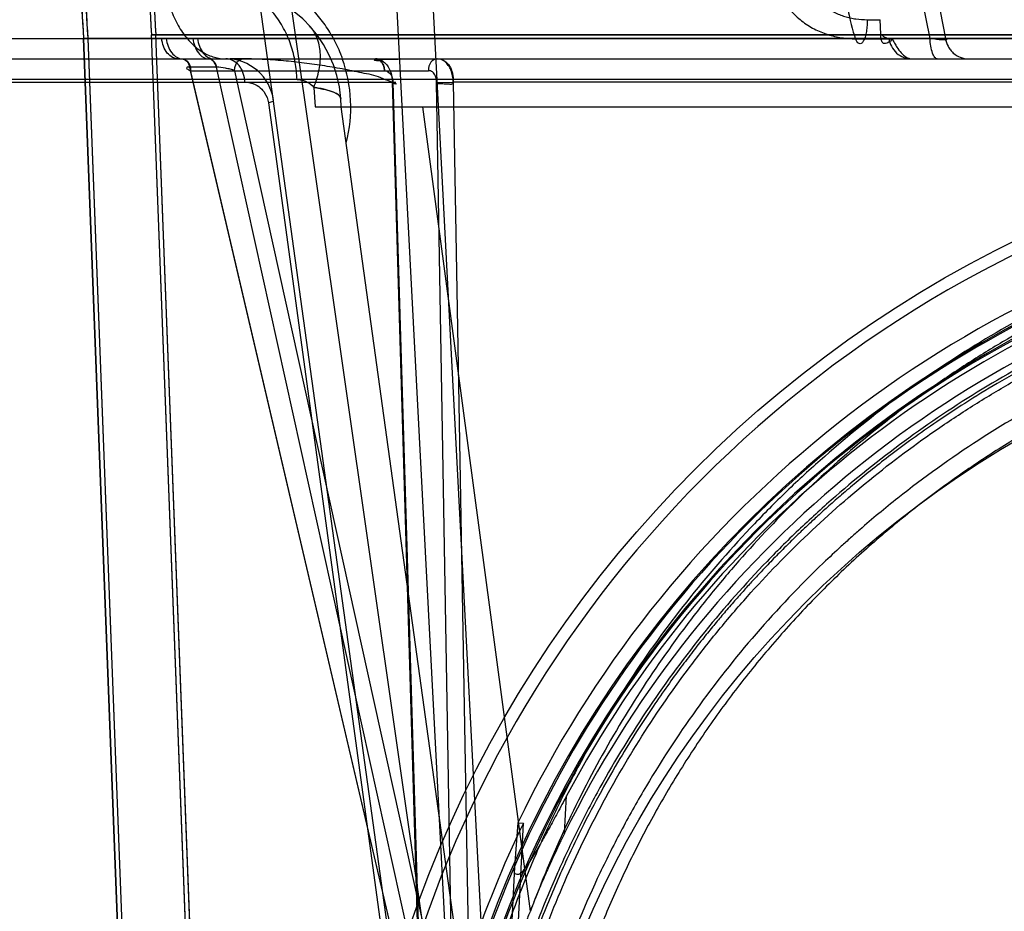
# Model space of a CAD drawing. Header units: millimetres. Extents: x 0 to 297, y 0 to 210.
# Tile 371 of 438: x 240.208 to 240.453, y 159.134 to 159.356. Entities that reach past the tile are written whole.
import ezdxf

# ---------------------------------------------------------------- set-up
doc = ezdxf.new("R2010")
doc.units = ezdxf.units.MM
doc.header["$LTSCALE"] = 16.335
doc.layers.get('0').update_dxf_attribs({"linetype": 'CONTINUOUS'})
for name, color, linetype in [('AXES_REF', 7, 'CONTINUOUS'), ('INTFCLR_1', 7, 'CONTINUOUS'), ('INTFCLR_144815', 7, 'CONTINUOUS'), ('INTFCLR_72935', 7, 'CONTINUOUS')]:
    doc.layers.add(name, color=color, linetype=linetype)

msp = doc.modelspace()

# ---------------------------------------------------------------- linework, layer by layer
at = {"color": 7, "linetype": 'Continuous'}
for radius in [5.8174969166, 5.817, 5.7797484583]:
    msp.add_circle((241.4979109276, 154.8339782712), radius, dxfattribs=at)
msp.add_arc((241.4979109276, 154.8339782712), 5.76, 278.2771290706, 261.7228709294, dxfattribs=at)
at = {"layer": 'AXES_REF', "color": 7, "linetype": 'Continuous'}
msp.add_arc((241.4979109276, 154.8339782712), 5.892, 113.0826660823, 66.91733391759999, dxfattribs=at)
at = {"layer": 'AXES_REF', "color": 9, "linetype": 'Continuous'}
msp.add_arc((241.4979109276, 154.8339782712), 5.3067073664, 94.4118118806, 85.5881881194, dxfattribs=at)
at = {"layer": 'INTFCLR_1', "color": 6, "linetype": 'Continuous'}
for p, q in [((240.9478142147, 159.3510234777), (240.223672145, 159.3510234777)), ((240.2236721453, 159.351023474), (240.2548119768, 158.5359697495)), ((240.2236724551, 159.3510153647), (240.2247284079, 159.3510881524)), ((240.2247287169, 159.3510800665), (240.2558699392, 158.5359899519)), ((240.2405898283, 159.351961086), (240.2416503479, 159.3519612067)), ((240.2490556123, 159.1304011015), (240.240591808, 159.3519326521)), ((240.9298379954, 159.3519896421), (240.2416483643, 159.3519896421)), ((240.2501128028, 159.1304414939), (240.2416483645, 159.3519896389))]:
    msp.add_line(p, q, dxfattribs=at)
at = {"layer": 'INTFCLR_1', "color": 9, "linetype": 'Continuous'}
msp.add_circle((240.5857431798, 159.0279782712), 0.258, dxfattribs=at)
at = {"layer": 'INTFCLR_1', "color": 6, "linetype": 'Continuous'}
for radius, start, end in [(0.3459879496, 172.3704884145, 183.9851791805), (0.3449299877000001, 172.3704828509, 183.9926675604), (0.3629299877, 179.5302673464, 183.9440080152), (0.3618720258, 179.5302673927, 183.9452897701)]:
    msp.add_arc((240.5857431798, 159.3759782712), radius, start, end, dxfattribs=at)
at = {"layer": 'INTFCLR_1', "color": 9, "linetype": 'Continuous'}
msp.add_open_spline([(240.6977045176, 159.2663580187), (240.6957710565, 159.2672993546), (240.6918662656, 159.2691402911), (240.6839450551, 159.2726337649), (240.6697717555, 159.2782520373), (240.6530252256, 159.2834483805), (240.6380138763, 159.2868627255), (240.6303695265, 159.2882900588), (240.6259533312, 159.2890249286), (240.6148957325, 159.2907153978), (240.5959567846, 159.2924732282), (240.5735788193, 159.2921910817), (240.5591116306, 159.2908648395), (240.5524321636, 159.2900298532), (240.5479842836, 159.2894139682), (240.5359426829, 159.287503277), (240.5166259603, 159.2831355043), (240.4979298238, 159.2768311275), (240.4868700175, 159.27230123), (240.4828915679, 159.2705828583), (240.4770031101, 159.2679506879), (240.4646144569, 159.2619409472), (240.4464649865, 159.2514158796), (240.4295568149, 159.2392886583), (240.4192461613, 159.230715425), (240.4146208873, 159.2266320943), (240.4115750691, 159.2238783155), (240.403416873, 159.2162357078), (240.3908759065, 159.2030329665), (240.3758810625, 159.1840059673), (240.3648793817, 159.1670596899), (240.3579810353, 159.1546398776), (240.3542472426, 159.1473311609), (240.3488483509, 159.1361262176), (240.3416586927, 159.1186582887), (240.3354814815, 159.098402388), (240.3323836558, 159.084810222), (240.3311209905, 159.0783687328), (240.3303215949, 159.0740050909), (240.3283324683, 159.0618763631), (240.3267589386, 159.0461969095), (240.3263702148, 159.030399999), (240.3264784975, 159.0224073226), (240.3266293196, 159.0178101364), (240.3271496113, 159.0064207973), (240.3286672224, 158.9917196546), (240.3314855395, 158.9761295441), (240.3331745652, 158.9684505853), (240.3342197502, 158.9640913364), (240.3358545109, 158.9576311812), (240.3385774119, 158.9481218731), (240.3441485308, 158.9317498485), (240.3508162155, 158.91598898), (240.3575667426, 158.9027653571), (240.3616581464, 158.8954106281), (240.3679787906, 158.8846571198), (240.378330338, 158.8691983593), (240.393970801, 158.8500045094), (240.4069977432, 158.8367771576), (240.4162161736, 158.8284658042), (240.4225341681, 158.8230378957), (240.4339649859, 158.8139109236), (240.4513641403, 158.8019718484), (240.4661997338, 158.7938051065), (240.473865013, 158.7900692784)], degree=3, knots=[0, 0, 0, 0, 0.0078493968, 0.0157556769, 0.0315973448, 0.06348082, 0.0796255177, 0.0877696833, 0.09186257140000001, 0.09596636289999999, 0.128600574, 0.1611442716, 0.177500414, 0.1816059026, 0.1857145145, 0.1938901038, 0.2261064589, 0.2578609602, 0.2657731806, 0.2697286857, 0.2736790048, 0.2893160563, 0.3199691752, 0.350131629, 0.3651446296, 0.3688979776, 0.3726519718, 0.3801321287, 0.4097003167, 0.4390100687, 0.4684423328, 0.4833358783, 0.4908515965, 0.498396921, 0.52873346, 0.5596898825, 0.5755734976, 0.5795998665, 0.5836492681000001, 0.5917658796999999, 0.6244614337, 0.6410489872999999, 0.6494251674, 0.6536350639, 0.6578378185, 0.6910418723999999, 0.7074624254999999, 0.7156483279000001, 0.7197377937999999, 0.7238248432, 0.7399718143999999, 0.7558251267, 0.7869322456, 0.802323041, 0.8100025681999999, 0.8176490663, 0.8478512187, 0.8777971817, 0.9079026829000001, 0.9155006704, 0.9231007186, 0.93830313, 0.9688745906, 1, 1, 1, 1], dxfattribs=at)
at = {"layer": 'INTFCLR_144815', "color": 9, "linetype": 'Continuous'}
for p, q in [((240.3158517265, 159.0763019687), (240.2070448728, 159.8370621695)), ((240.312022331, 159.0380882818), (240.2574758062, 159.4333639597)), ((240.4344226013, 159.3510396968), (240.4318954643, 159.3639782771)), ((240.4357311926, 159.3639782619), (240.4382809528, 159.3510397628)), ((240.4187946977, 159.3557244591), (240.4219837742, 159.3557191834)), ((240.0898815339, 159.3510396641), (240.2442569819, 159.3510385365)), ((240.2509044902, 159.3510374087), (240.2442571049, 159.3510374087)), ((240.2509043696, 159.3510385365), (240.4382812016, 159.3510396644)), ((240.4158958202, 159.3509706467), (240.4250047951, 159.3509898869)), ((240.095807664, 159.345978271), (241.0854736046, 159.3459782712)), ((240.2482466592, 159.3459775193), (240.2548146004, 159.3459775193)), ((240.2549234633, 159.3459775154), (240.2560591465, 159.3459782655)), ((240.2501418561, 159.3439269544), (240.2500879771, 159.3439272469)), ((240.2567097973, 159.3439269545), (240.2501418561, 159.3439269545)), ((240.308228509, 159.0953909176), (240.2501418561, 159.3439269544)), ((240.3079755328, 159.0963134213), (240.2503200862, 159.3430044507)), ((240.2503200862, 159.3430044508), (240.30951419, 159.3430044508)), ((240.256764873, 159.3439272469), (240.2567097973, 159.3439269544)), ((240.2567097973, 159.3439269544), (240.3116239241, 159.0953909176)), ((240.2612524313, 159.3430044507), (240.315758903, 159.0963134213)), ((240.1914609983, 159.3401876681), (240.3005512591, 159.3401876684)), ((240.9749344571, 159.3408194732), (240.1965519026, 159.3408194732)), ((240.3084135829, 159.0783401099), (240.3005512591, 159.3401876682)), ((240.3006452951, 159.3401091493), (240.3079755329, 159.0963134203)), ((240.315758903, 159.0963134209), (240.3115406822, 159.3401091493)), ((240.3157228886, 159.3401876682), (240.3202652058, 159.0783401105)), ((240.4840708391, 159.3401876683), (240.3157228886, 159.3401876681)), ((240.2696772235, 159.3350078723), (240.3101220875, 159.0383714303)), ((240.2878409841, 159.3339782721), (240.2876946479, 159.3360709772)), ((240.3237845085, 159.0735106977), (240.2878409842, 159.3339782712)), ((240.3349087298, 159.1336046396), (240.3081110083, 159.3339782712)), ((240.3434445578, 159.1531058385), (240.3439178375, 159.1623461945)), ((240.3309996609, 159.1446830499), (240.3296805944, 159.1189294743))]:
    msp.add_line(p, q, dxfattribs=at)
at = {"layer": 'INTFCLR_144815', "color": 6, "linetype": 'Continuous'}
for p, q in [((240.3187432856, 159.0337405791), (240.2967195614, 159.4539782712)), ((240.3277431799, 159.0339782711), (240.3076124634, 159.4180952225)), ((240.4221790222, 159.3521453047), (240.4219837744, 159.3557244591)), ((240.2809735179, 159.3388659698), (240.2813152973, 159.3339782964)), ((240.281307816, 159.3339782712), (240.8901785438, 159.3339782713)), ((240.3317863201, 159.1556095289), (240.3309985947, 159.1446708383)), ((240.3313157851, 159.1192111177), (240.3331777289, 159.1556023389)), ((240.3317863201, 159.1556095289), (240.33317823, 159.1556023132))]:
    msp.add_line(p, q, dxfattribs=at)
at = {"layer": 'INTFCLR_144815', "color": 7, "linetype": 'Continuous'}
for p, q in [((240.3005512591, 159.3401876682), (240.3014467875, 159.3401770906)), ((240.3115406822, 159.3401091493), (240.3157228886, 159.3401876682)), ((240.2872231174, 159.3369053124), (240.2872166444, 159.3369111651)), ((240.2872363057, 159.3368932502), (240.287229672, 159.3368993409)), ((240.2872496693, 159.3368808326), (240.2872429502, 159.3368871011))]:
    msp.add_line(p, q, dxfattribs=at)
msp.add_lwpolyline([(240.2876946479, 159.3360709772), (240.2876920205, 159.3361012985), (240.2876884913, 159.3361307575), (240.2876841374, 159.3361593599), (240.2876790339, 159.3361871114), (240.2876732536, 159.3362140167), (240.2876668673, 159.33624008), (240.2876599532, 159.3362652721), (240.2876525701, 159.3362896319), (240.2876447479, 159.3363132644), (240.2876365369, 159.3363361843), (240.2876279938, 159.3363583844), (240.2876191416, 159.3363799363), (240.287610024, 159.336400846), (240.2876006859, 159.3364211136), (240.2875911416, 159.3364408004), (240.2875814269, 159.3364599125), (240.2875715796, 159.3364784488), (240.2875616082, 159.336496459), (240.2875515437, 159.336513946), (240.287541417, 159.3365309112), (240.2875312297, 159.336547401), (240.2875210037, 159.3365634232), (240.2875107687, 159.3365789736), (240.2875005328, 159.3365940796), (240.2874903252, 159.3366087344), (240.2874801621, 159.3366229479), (240.2874700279, 159.3366367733), (240.2874599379, 159.3366502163), (240.2874499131, 159.3366632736), (240.2874399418, 159.3366759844), (240.2874300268, 159.3366883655), (240.287420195, 159.3367004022), (240.2874104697, 159.3367120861), (240.2874008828, 159.3367233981), (240.2873914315, 159.3367343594), (240.2873820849, 159.3367450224), (240.2873728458, 159.3367553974), (240.2873637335, 159.3367654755), (240.287354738, 159.3367752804), (240.2873458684, 159.3367848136), (240.2873371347, 159.3367940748), (240.2873285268, 159.3368030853), (240.2873200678, 159.3368118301), (240.2873117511, 159.3368203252), (240.2873035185, 159.3368286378), (240.2872953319, 159.3368368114), (240.2872872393, 159.336844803), (240.2872793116, 159.3368525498), (240.287271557, 159.3368600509), (240.287263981, 159.336867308), (240.2872566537, 159.336874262)], dxfattribs=at)
at = {"layer": 'INTFCLR_144815', "color": 9, "linetype": 'Continuous'}
msp.add_circle((240.5857431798, 159.0339782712), 0.2967156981, dxfattribs=at)
for centre, radius, start, end in [((240.2577677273, 159.3339782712), 0.03, 3.9999999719, 89.99999998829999), ((240.2590769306, 159.3339782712), 0.012, 7.856974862, 89.9999999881), ((240.2546982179, 159.3339288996), 0.0354880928, 345.5760701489, 19.8482747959), ((240.5857431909, 159.0340306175), 0.2937157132, 359.9897853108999, 180.0102113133), ((240.5857431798, 159.0338411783), 0.2782453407, 0.0282300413, 179.971769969), ((240.5857431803, 159.0340105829), 0.2778264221, 90.00000007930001, 180.0066635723), ((240.5857431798, 159.0338935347), 0.2752457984, 0.0176390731, 179.9823609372), ((240.5857431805, 159.0340629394), 0.2748268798, 90.0000001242, 180.017651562)]:
    msp.add_arc(centre, radius, start, end, dxfattribs=at)
at = {"layer": 'INTFCLR_144815', "color": 6, "linetype": 'Continuous'}
for radius, start, end in [(0.2815811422, 103.7585723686, 154.4083167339), (0.2737842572, 106.7642464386, 152.0393380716), (0.27, 107.0063078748, 153.8186849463), (0.2803243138, 154.2866429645, 168.7122120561)]:
    msp.add_arc((240.5857431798, 159.0339782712), radius, start, end, dxfattribs=at)
at = {"layer": 'INTFCLR_144815', "color": 9, "linetype": 'Continuous'}
for points, knots in [([(240.2433890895, 159.3697688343), (240.2433911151, 159.3694137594), (240.2434056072, 159.3686979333), (240.2434774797, 159.3672480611), (240.2436519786, 159.3654090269), (240.2440033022, 159.3631934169), (240.2446689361, 159.3602587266), (240.2458609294, 159.3567461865), (240.2478608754, 159.3529592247), (240.2503357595, 159.3498493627), (240.2531421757, 159.3475909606), (240.2560971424, 159.3462667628), (240.2581206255, 159.3459782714), (240.2590769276, 159.3459782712)], [0, 0, 0, 0, 0.0340774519, 0.0687006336, 0.1393008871, 0.2112464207, 0.2838353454, 0.4279363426, 0.5658356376, 0.6928549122, 0.8067642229, 0.908222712, 1, 1, 1, 1]), ([(240.2881584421, 159.3459782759), (240.2880153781, 159.3463762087), (240.2875997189, 159.3474708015), (240.2868345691, 159.3492223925), (240.2854955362, 159.3518293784), (240.2839424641, 159.3542776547), (240.28220131, 159.3565411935), (240.2803808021, 159.3586437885), (240.2779344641, 159.361018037), (240.275278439, 159.3630789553), (240.2730714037, 159.3645148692), (240.2708542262, 159.3657973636), (240.2669262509, 159.3676753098), (240.262770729, 159.3689340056), (240.2591769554, 159.3695510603), (240.2568042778, 159.3698395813), (240.25501714, 159.3699244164), (240.2538300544, 159.369925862)], [0, 0, 0, 0, 0.0284645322, 0.0787984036, 0.1285671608, 0.2256500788, 0.273394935, 0.320708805, 0.412764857, 0.5023490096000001, 0.5465190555, 0.5899295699, 0.6746804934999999, 0.8391693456, 0.8798035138, 0.9200937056, 1, 1, 1, 1]), ([(240.3952902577, 159.368867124), (240.3953717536, 159.3675400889), (240.3957170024, 159.3655546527), (240.3965962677, 159.3630488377), (240.3974489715, 159.3612653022), (240.398478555, 159.359596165), (240.4000507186, 159.3575610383), (240.4019082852, 159.3557925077), (240.4039626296, 159.3543385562), (240.4060914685, 159.3531091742), (240.4083458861, 159.3521772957), (240.4106583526, 159.351540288), (240.412970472, 159.3510960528), (240.4147295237, 159.3509652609), (240.4158958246, 159.3509672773)], [0, 0, 0, 0, 0.1325824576, 0.198822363, 0.2644620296, 0.3293103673, 0.3940143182, 0.520541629, 0.583104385, 0.6447063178, 0.7653968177, 0.8249939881, 0.8836952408, 1, 1, 1, 1]), ([(240.4026243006, 159.3691449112), (240.4026862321, 159.368149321), (240.4029484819, 159.3666593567), (240.4036159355, 159.3647800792), (240.4042653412, 159.3634420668), (240.4050510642, 159.3621896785), (240.4062569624, 159.3606593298), (240.4076892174, 159.3593324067), (240.4092792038, 159.3582452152), (240.4109490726, 159.3573189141), (240.4127291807, 159.3566225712), (240.4145654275, 159.35614768), (240.416429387, 159.3558137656), (240.4178495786, 159.3557190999), (240.4187946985, 159.3557191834)], [0, 0, 0, 0, 0.1289395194, 0.1934310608, 0.2574237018, 0.3207726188, 0.3841601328, 0.5088907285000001, 0.5711162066, 0.6328485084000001, 0.7554160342, 0.8168122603, 0.8778330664, 1, 1, 1, 1]), ([(240.4131074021, 159.3689564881), (240.4131437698, 159.3661004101), (240.4135053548, 159.3606072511), (240.4146296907, 159.3545848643), (240.415680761, 159.3515231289), (240.4158958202, 159.3509706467)], [0, 0, 0, 0, 0.4689811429, 0.9026569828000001, 1, 1, 1, 1]), ([(240.2768070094, 159.3408185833), (240.2767672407, 159.3422470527), (240.2764789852, 159.3451632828), (240.2753935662, 159.3494714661), (240.2736061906, 159.3535982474), (240.2711549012, 159.3572811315), (240.2681568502, 159.3602863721), (240.2647939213, 159.3624495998), (240.2612870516, 159.363706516), (240.2589088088, 159.3639782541), (240.2577678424, 159.3639782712)], [0, 0, 0, 0, 0.1297853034, 0.2650928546, 0.4019477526, 0.5362419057, 0.6645323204, 0.7847508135, 0.8963762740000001, 1, 1, 1, 1]), ([(240.4187946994, 159.3557191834), (240.4187954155, 159.3552434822), (240.4187623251, 159.3542629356), (240.4185983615, 159.35281239), (240.4183457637, 159.3516493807), (240.4180567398, 159.3508305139), (240.4177747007, 159.3502703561), (240.4173897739, 159.3497162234), (240.416355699, 159.3497344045), (240.416072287, 159.3505159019), (240.415895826, 159.3509661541)], [0, 0, 0, 0, 0.1725582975, 0.3555813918, 0.5286446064, 0.6038737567, 0.6682099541, 0.7604990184, 0.8245779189, 1, 1, 1, 1]), ([(240.2809810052, 159.3388648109), (240.2815637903, 159.3402897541), (240.2824514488, 159.3431387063), (240.282793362, 159.3474075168), (240.2819999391, 159.3512459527), (240.2806879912, 159.3533690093), (240.2799070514, 159.3542230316)], [0, 0, 0, 0, 0.2853258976, 0.5489449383, 0.7855214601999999, 1, 1, 1, 1]), ([(240.4241631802, 159.3510396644), (240.4238491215, 159.3510396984), (240.4230805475, 159.3512894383), (240.4224943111, 159.3518125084), (240.4221790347, 159.3521452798)], [0, 0, 0, 0, 0.4065670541, 1, 1, 1, 1]), ([(240.2472078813, 159.3459782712), (240.2467301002, 159.3459782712), (240.245674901, 159.3462585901), (240.2443779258, 159.3474150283), (240.2434785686, 159.3490914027), (240.24318507, 159.3503815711), (240.2431130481, 159.3510396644)], [0, 0, 0, 0, 0.2031558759, 0.4438233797, 0.7185033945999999, 1, 1, 1, 1]), ([(240.2442571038, 159.3510374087), (240.2443279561, 159.350388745), (240.2446142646, 159.3491172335), (240.2454879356, 159.3474590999), (240.2467453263, 159.3462995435), (240.2477757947, 159.3459928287), (240.2482466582, 159.3459775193)], [0, 0, 0, 0, 0.2814276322, 0.5559218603, 0.7968128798, 1, 1, 1, 1]), ([(240.2509044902, 159.3510374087), (240.2509737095, 159.3503892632), (240.2512531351, 159.349120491), (240.2521068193, 159.3474642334), (240.253337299, 159.3463023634), (240.254352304, 159.3459928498), (240.2548146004, 159.3459775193)], [0, 0, 0, 0, 0.2833876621, 0.5588076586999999, 0.7989032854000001, 1, 1, 1, 1]), ([(240.2520712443, 159.3510396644), (240.2521413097, 159.3503822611), (240.2524258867, 159.3490958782), (240.2532982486, 159.3474221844), (240.2545586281, 159.3462622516), (240.2555929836, 159.3459782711), (240.2560590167, 159.3459782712)], [0, 0, 0, 0, 0.2841719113, 0.560120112, 0.7996850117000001, 1, 1, 1, 1]), ([(240.4241631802, 159.3510396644), (240.4242646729, 159.3503695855), (240.4247012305, 159.3490180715), (240.4260072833, 159.347325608), (240.427812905, 159.3462250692), (240.4291784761, 159.3459782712), (240.4298303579, 159.3459782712)], [0, 0, 0, 0, 0.2469143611, 0.5067485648, 0.7624998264, 1, 1, 1, 1]), ([(240.4250048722, 159.3509876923), (240.4251859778, 159.3506197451), (240.4255564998, 159.3499046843), (240.4262808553, 159.3486952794), (240.4274112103, 159.3471268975), (240.4288433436, 159.3459782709), (240.4298303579, 159.3459782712)], [0, 0, 0, 0, 0.1716825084, 0.3375437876, 0.5868034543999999, 1, 1, 1, 1]), ([(240.4382812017, 159.3510396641), (240.438385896, 159.3509912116), (240.4386500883, 159.3509325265), (240.4384417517, 159.3506131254), (240.4379392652, 159.350717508), (240.4371422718, 159.3506712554), (240.435905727, 159.3508400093), (240.4349519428, 159.350959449), (240.434422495, 159.3510396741)], [0, 0, 0, 0, 0.0753697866, 0.1062700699, 0.2004129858, 0.3673147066, 0.6501477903, 1, 1, 1, 1]), ([(240.4362309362, 159.3459782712), (240.4359957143, 159.3459782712), (240.4354133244, 159.3464286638), (240.4349548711, 159.3475641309), (240.4345682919, 159.3491666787), (240.4344537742, 159.3503925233), (240.434422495, 159.3510396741)], [0, 0, 0, 0, 0.1254895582, 0.3446433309, 0.6543455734, 1, 1, 1, 1]), ([(240.4382812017, 159.3510396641), (240.4383826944, 159.3503695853), (240.4387082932, 159.3493623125), (240.4394644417, 159.3481834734), (240.4408531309, 159.3466751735), (240.4426170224, 159.3459782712), (240.443948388, 159.3459782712)], [0, 0, 0, 0, 0.2486880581, 0.3794902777, 0.5114589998, 1, 1, 1, 1]), ([(240.2481261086, 159.3459782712), (240.2485558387, 159.3459782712), (240.2498785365, 159.3453741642), (240.2503143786, 159.3438987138), (240.2503200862, 159.3430044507)], [0, 0, 0, 0, 0.3245667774, 1, 1, 1, 1]), ([(240.2481401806, 159.3459775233), (240.248586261, 159.3459633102), (240.2495548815, 159.345418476), (240.2499634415, 159.3444600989), (240.2500879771, 159.343927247)], [0, 0, 0, 0, 0.4492185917, 1, 1, 1, 1]), ([(240.2482466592, 159.3459775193), (240.2486830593, 159.3459631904), (240.2496330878, 159.345407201), (240.2500212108, 159.3444576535), (240.2501418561, 159.3439269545)], [0, 0, 0, 0, 0.4451488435, 1, 1, 1, 1]), ([(240.2567097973, 159.3439269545), (240.2566476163, 159.3442004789), (240.2563656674, 159.3451034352), (240.2554972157, 159.345955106), (240.2548146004, 159.3459775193)], [0, 0, 0, 0, 0.2911336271, 1, 1, 1, 1]), ([(240.2549234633, 159.3459775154), (240.2551127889, 159.3459711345), (240.2560717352, 159.3457178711), (240.2565989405, 159.3446782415), (240.256764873, 159.343927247)], [0, 0, 0, 0, 0.1976265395, 1, 1, 1, 1]), ([(240.2638177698, 159.3401876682), (240.263797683, 159.3409152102), (240.2636088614, 159.342024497), (240.2630178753, 159.3433832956), (240.2619435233, 159.34503828), (240.2603104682, 159.3459782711), (240.2590769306, 159.3459782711)], [0, 0, 0, 0, 0.2688614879, 0.4079342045, 0.5443226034, 1, 1, 1, 1]), ([(240.2612524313, 159.3430044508), (240.2612547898, 159.3433739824), (240.2613845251, 159.3442837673), (240.2620408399, 159.3455325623), (240.2630166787, 159.3459782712), (240.2634464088, 159.3459782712)], [0, 0, 0, 0, 0.2754962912, 0.6796305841, 1, 1, 1, 1]), ([(240.3117081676, 159.3459782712), (240.3111173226, 159.3459782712), (240.3098304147, 159.3451201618), (240.3095188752, 159.3437385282), (240.30951419, 159.3430044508)], [0, 0, 0, 0, 0.445941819, 1, 1, 1, 1]), ([(240.2500879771, 159.343927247), (240.2498780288, 159.3439272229), (240.2495713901, 159.3439933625), (240.2491655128, 159.3436061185), (240.2497652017, 159.343249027), (240.2500682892, 159.34310575), (240.2503200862, 159.3430044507)], [0, 0, 0, 0, 0.295202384, 0.4195706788, 0.6183783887, 1, 1, 1, 1]), ([(240.2612524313, 159.3430044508), (240.2609097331, 159.3431432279), (240.2601587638, 159.3433873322), (240.2586704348, 159.343747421), (240.2575101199, 159.3439274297), (240.256764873, 159.343927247)], [0, 0, 0, 0, 0.2412179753, 0.51379011, 1, 1, 1, 1]), ([(240.2985818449, 159.3430044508), (240.299107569, 159.3430521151), (240.3004198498, 159.3422650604), (240.3006740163, 159.3408718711), (240.3006452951, 159.3401091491)], [0, 0, 0, 0, 0.4088473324, 1, 1, 1, 1]), ([(240.3115406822, 159.3401091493), (240.3115476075, 159.3402461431), (240.3115315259, 159.3407800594), (240.3113491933, 159.3417249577), (240.3106837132, 159.342760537), (240.3098696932, 159.3430366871), (240.30951419, 159.3430044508)], [0, 0, 0, 0, 0.1047911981, 0.4072453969, 0.7272960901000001, 1, 1, 1, 1]), ([(240.2638177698, 159.3401876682), (240.2647013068, 159.3401866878), (240.2662836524, 159.3398190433), (240.2678801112, 159.3386478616), (240.269096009, 159.3371242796), (240.2695590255, 159.3358841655), (240.2696772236, 159.3350078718)], [0, 0, 0, 0, 0.3126388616, 0.5512608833, 0.6871163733, 1, 1, 1, 1]), ([(240.2768070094, 159.3408185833), (240.2771671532, 159.3408176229), (240.2779020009, 159.3407421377), (240.2794107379, 159.3402635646), (240.2804338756, 159.3395072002), (240.2809810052, 159.3388648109)], [0, 0, 0, 0, 0.2285014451, 0.4646276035, 1, 1, 1, 1]), ([(240.2696772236, 159.3350078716), (240.270007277, 159.3351006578), (240.2703671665, 159.3352276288), (240.2709833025, 159.3354808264), (240.2709642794, 159.3356186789)], [0, 0, 0, 0, 0.7112927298, 1, 1, 1, 1]), ([(240.5857431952, 159.3143366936), (240.5815103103, 159.314336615), (240.5752040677, 159.314186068), (240.5668350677, 159.313687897), (240.5544955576, 159.3126632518), (240.5361996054, 159.3100665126), (240.5123399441, 159.3044004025), (240.4930355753, 159.2979085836), (240.4798729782, 159.2924586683), (240.4724373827, 159.2890785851), (240.4614591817, 159.2837834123), (240.4455436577, 159.2749687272), (240.4255239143, 159.26142234), (240.4099258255, 159.2487315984), (240.3996055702, 159.2391417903), (240.3938645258, 159.2334436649), (240.385450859, 159.2247176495), (240.373561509, 159.2109558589), (240.359328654, 159.1912613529), (240.349939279, 159.1755712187), (240.3442231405, 159.1647293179), (240.3405408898, 159.157360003), (240.3345223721, 159.1442612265), (240.3271386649, 159.1249716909), (240.3202733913, 159.1010021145), (240.3170901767, 159.0846075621), (240.3158517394, 159.0763019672)], [0, 0, 0, 0, 0.0323899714, 0.0482450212, 0.0641481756, 0.1271321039, 0.1894167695, 0.2515535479, 0.2827426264, 0.2983963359, 0.3140475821, 0.3760051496, 0.4373985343, 0.4987868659, 0.5296594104, 0.5451698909, 0.5606765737, 0.6224102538, 0.6841298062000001, 0.7463992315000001, 0.762125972, 0.7779128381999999, 0.8094313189, 0.8724013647, 0.9357430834, 1, 1, 1, 1]), ([(240.5857431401, 159.3120496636), (240.5781203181, 159.3120497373), (240.5685308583, 159.3116268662), (240.5570410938, 159.3104810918), (240.5492526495, 159.3095259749), (240.5395698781, 159.3080032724), (240.5299768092, 159.306047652), (240.5223772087, 159.3042295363), (240.5111595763, 159.3012786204), (240.4947312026, 159.2959692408), (240.4736608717, 159.2870625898), (240.4568925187, 159.2782057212), (240.4456010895, 159.2712847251), (240.4392744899, 159.2671237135), (240.4299832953, 159.2607266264), (240.4166226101, 159.2504544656), (240.4000337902, 159.2353582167), (240.3885692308, 159.2230631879), (240.3813409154, 159.2144732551), (240.3766149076, 159.2086180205), (240.3686682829, 159.1981309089), (240.3582273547, 159.1824534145), (240.347198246, 159.1625895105), (240.3397219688, 159.1461168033), (240.3359105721, 159.1363045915), (240.3349090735, 159.1336056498)], [0, 0, 0, 0, 0.0698004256, 0.0877350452, 0.1057297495, 0.1416451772, 0.1774555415, 0.1953459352, 0.2131908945, 0.2836630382, 0.3532035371, 0.4224112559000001, 0.4570776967, 0.4744417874, 0.491743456, 0.5603667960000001, 0.6285552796, 0.6969118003, 0.7141031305, 0.7313510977, 0.7658071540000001, 0.834557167, 0.9036230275, 0.9736398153, 1, 1, 1, 1]), ([(240.849835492, 159.0745833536), (240.8486214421, 159.0825555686), (240.8454899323, 159.0983318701), (240.8398382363, 159.1176011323), (240.8350136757, 159.1307342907), (240.8320133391, 159.1381300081), (240.8273137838, 159.1490133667), (240.8194263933, 159.1648317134), (240.8071545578, 159.1848487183), (240.7955387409, 159.2005455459), (240.7867026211, 159.2109810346), (240.7814434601, 159.2167929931), (240.773394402, 159.2253047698), (240.7606427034, 159.2373929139), (240.7422567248, 159.2519956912), (240.7275093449, 159.2617261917), (240.7172891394, 159.2676851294), (240.7103574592, 159.2715221), (240.6980171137, 159.2778245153), (240.6797535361, 159.285662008), (240.6627102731, 159.2912312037), (240.6511016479, 159.2943134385), (240.6432573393, 159.2962066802), (240.6294582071, 159.2990423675), (240.6095203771, 159.3017440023), (240.5894171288, 159.3026307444), (240.5753223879, 159.302292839), (240.5672362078, 159.3018219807), (240.5551606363, 159.3008409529), (240.5372593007, 159.29835573), (240.5139099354, 159.2929318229), (240.4950127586, 159.2867156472), (240.4821245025, 159.2814949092), (240.4748462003, 159.2782579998), (240.4641085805, 159.2731908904), (240.4485434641, 159.2647582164), (240.4289528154, 159.251790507), (240.4136823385, 159.2396364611), (240.4035769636, 159.2304490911), (240.3979584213, 159.2249927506), (240.3897325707, 159.2166453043), (240.3781078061, 159.2034814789), (240.3641822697, 159.1846293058), (240.3549902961, 159.169600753), (240.349395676, 159.1592167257), (240.3457947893, 159.1521644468), (240.339911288, 159.1396337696), (240.3326909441, 159.1211761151), (240.3259758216, 159.0982328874), (240.3228620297, 159.0825346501), (240.3216508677, 159.0745833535)], [0, 0, 0, 0, 0.0318457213, 0.0634185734, 0.0791931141, 0.0870815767, 0.094933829, 0.1260061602, 0.1567815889, 0.1875451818, 0.2030139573, 0.210765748, 0.2184960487, 0.2492749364, 0.2800521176, 0.3111084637, 0.3189436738, 0.3267698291, 0.3423932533, 0.3736478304, 0.40514581, 0.4130942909, 0.4210773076, 0.4370099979, 0.4687094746, 0.5004174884, 0.5163608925, 0.5243692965, 0.5324013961, 0.5642032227, 0.5956284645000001, 0.6269453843, 0.6426486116, 0.6505262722, 0.6583992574, 0.6895346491, 0.72033006, 0.7510658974, 0.7665005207, 0.7742492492, 0.7819920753, 0.8127794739, 0.8435012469, 0.8744409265, 0.8822471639, 0.8900796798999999, 0.905708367, 0.9368993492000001, 0.9682376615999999, 1, 1, 1, 1]), ([(240.3290347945, 159.098411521), (240.3305055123, 159.1043521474), (240.3326979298, 159.1120638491), (240.3358269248, 159.1214489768), (240.3383506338, 159.1285170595), (240.343094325, 159.1405888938), (240.3508629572, 159.1572366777), (240.3617155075, 159.1762440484), (240.3719853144, 159.1912375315), (240.3797991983, 159.2012644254), (240.3844490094, 159.206865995), (240.3915695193, 159.2150936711), (240.4028654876, 159.2268698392), (240.4191975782, 159.24131641), (240.4323411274, 159.2511379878), (240.4414817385, 159.2572556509), (240.4477131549, 159.2612395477), (240.458841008, 159.2678692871), (240.4753620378, 159.2763494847), (240.4961118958, 159.2848729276), (240.5122821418, 159.2899510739), (240.5233256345, 159.292774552), (240.5308122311, 159.2945152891), (240.540262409, 159.2963875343), (240.5497989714, 159.2978449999), (240.557470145, 159.2987592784), (240.5689442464, 159.2998712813), (240.5861758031, 159.3005942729), (240.6091246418, 159.299554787), (240.6262053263, 159.2972800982), (240.6375038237, 159.2951426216), (240.6449908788, 159.2935556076), (240.6578416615, 159.2903903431), (240.6757169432, 159.2847444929), (240.6963514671, 159.2762419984), (240.7128118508, 159.2677768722), (240.7231205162, 159.2616262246), (240.7278071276, 159.2586604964), (240.7309047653, 159.2566544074), (240.7392568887, 159.2510574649), (240.7523690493, 159.2412495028), (240.7686605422, 159.2268297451), (240.7811867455, 159.2137680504), (240.7893839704, 159.2040974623), (240.7939136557, 159.1984073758), (240.8005239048, 159.1897441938), (240.8097735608, 159.1762408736), (240.8206351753, 159.1572150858), (240.8284085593, 159.1405515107), (240.8331530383, 159.1284712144), (240.8356741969, 159.1214059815), (240.8387961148, 159.1120372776), (240.8409833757, 159.1043414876), (240.8424514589, 159.0984118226)], [0, 0, 0, 0, 0.0260933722, 0.0341459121, 0.0421792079, 0.0580898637, 0.08943313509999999, 0.1204101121, 0.1513108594, 0.1668239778, 0.1745963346, 0.1823477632, 0.2132152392, 0.244081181, 0.2752183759, 0.2830803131, 0.2909751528, 0.3067500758, 0.3382935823, 0.3700502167, 0.4022856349, 0.4104553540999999, 0.4186483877, 0.4350547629, 0.4515167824, 0.4597669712, 0.4679907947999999, 0.50066556, 0.5331935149, 0.5658225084, 0.5740275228, 0.5822189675, 0.5984510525, 0.6304407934, 0.6620376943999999, 0.6934977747, 0.7092581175, 0.7132052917, 0.7171442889, 0.7249927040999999, 0.7560706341, 0.7868683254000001, 0.8176571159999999, 0.8331371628, 0.8409068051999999, 0.8486637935, 0.8795968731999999, 0.9106030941, 0.9419732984, 0.957896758, 0.9659251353, 0.9739546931, 1, 1, 1, 1])]:
    msp.add_open_spline(points, degree=3, knots=knots, dxfattribs=at)
at = {"layer": 'INTFCLR_144815', "color": 6, "linetype": 'Continuous'}
for points, knots in [([(240.4250048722, 159.3509876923), (240.4248356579, 159.3505236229), (240.4241061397, 159.3499894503), (240.4222283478, 159.3494348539), (240.4221253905, 159.3513332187), (240.4221790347, 159.3521452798)], [0, 0, 0, 0, 0.2967183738, 0.5111346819, 1, 1, 1, 1]), ([(240.5857431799, 159.3017547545), (240.5814317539, 159.3017547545), (240.5728158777, 159.3015446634), (240.5599152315, 159.3006000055), (240.5470774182, 159.2990282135), (240.5342930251, 159.296825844), (240.5215714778, 159.2939877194), (240.5089144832, 159.2905013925), (240.4963445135, 159.2863582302), (240.4838810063, 159.2815470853), (240.4719244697, 159.2762229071), (240.461002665, 159.2707070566), (240.4514996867, 159.2653756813), (240.4433582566, 159.2603909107), (240.4363250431, 159.2557536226), (240.430216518, 159.2514610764), (240.4248856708, 159.2475009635), (240.420221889, 159.2438636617), (240.4161294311, 159.2405322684), (240.4125253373, 159.2374847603), (240.4093515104, 159.2347087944), (240.4065559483, 159.2321892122), (240.4040876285, 159.2299044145), (240.4018943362, 159.2278251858), (240.3999358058, 159.2259282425), (240.398176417, 159.2241907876), (240.3965932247, 159.2225995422), (240.3950913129, 159.2210656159), (240.3935483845, 159.219464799), (240.3918372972, 159.2176583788), (240.389912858, 159.215585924), (240.3877582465, 159.2132125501), (240.3853859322, 159.2105316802), (240.38295097, 159.2077003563), (240.3804865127, 159.2047508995), (240.3779734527, 159.2016550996), (240.3752455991, 159.1981858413), (240.3722463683, 159.1942316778), (240.3689344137, 159.1896823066), (240.3652914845, 159.1844359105), (240.3613029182, 159.1783688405), (240.3569768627, 159.1713569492), (240.3523137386, 159.1632149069), (240.3473325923, 159.1537147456), (240.3421297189, 159.1426712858), (240.3370781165, 159.1304475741), (240.3325127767, 159.1175745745), (240.3286430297, 159.104614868), (240.3254708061, 159.0916634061), (240.3237953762, 159.0829990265), (240.3230701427, 159.078687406)], [0, 0, 0, 0, 0.0345251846, 0.0689826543, 0.1035440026, 0.138054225, 0.1728250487, 0.2078784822, 0.2431411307, 0.2787664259, 0.3148172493, 0.347905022, 0.3767116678, 0.4020494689, 0.4243335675, 0.4441618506, 0.4618276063, 0.4775066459, 0.4915200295, 0.5040819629, 0.5153003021, 0.5252839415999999, 0.5342179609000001, 0.5422336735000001, 0.5494847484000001, 0.5560515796, 0.5620342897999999, 0.5674595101, 0.5732424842, 0.5798382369, 0.5873840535, 0.5958895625, 0.6055067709, 0.6160496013, 0.6257925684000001, 0.6362843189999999, 0.6479789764, 0.6611317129, 0.67602449, 0.693037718, 0.7122740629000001, 0.7341600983, 0.7590040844, 0.7873951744, 0.8200362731, 0.8567275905, 0.8932629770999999, 0.9293648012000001, 0.9649882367, 1, 1, 1, 1]), ([(240.5857431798, 159.2876985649), (240.5819179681, 159.2876985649), (240.5742585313, 159.2875232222), (240.5627756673, 159.286732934), (240.551296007, 159.2854107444), (240.5398227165, 159.2835491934), (240.5283598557, 159.2811378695), (240.5169142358, 159.2781638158), (240.5054958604, 159.274611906), (240.4941179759, 159.2704651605), (240.4827982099, 159.2657053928), (240.4715591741, 159.2603140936), (240.4604297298, 159.2542737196), (240.4494454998, 159.2475692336), (240.4386503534, 159.2401905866), (240.4280954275, 159.2321345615), (240.4178413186, 159.2234091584), (240.4079563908, 159.21403688), (240.3985146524, 159.2040580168), (240.3895918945, 159.1935323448), (240.3812602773, 159.182538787), (240.3735832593, 159.1711736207), (240.3666089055, 159.1595433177), (240.360365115, 159.1477548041), (240.3548589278, 159.1359074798), (240.3500777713, 159.124083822), (240.3459941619, 159.1123464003), (240.3425711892, 159.10073633), (240.3397677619, 159.0892749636), (240.3375431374, 159.0779675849), (240.3358599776, 159.0668061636), (240.3346864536, 159.0557718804), (240.3339979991, 159.0448438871), (240.3338502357, 159.0375882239), (240.3338531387, 159.0339782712)], [0, 0, 0, 0, 0.0288942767, 0.0578478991, 0.0869136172, 0.1161495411, 0.1456150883, 0.17536286, 0.2054436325, 0.2359079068, 0.2668019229, 0.2981636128, 0.3300272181, 0.3624129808, 0.3953267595, 0.4287535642, 0.4626639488, 0.496980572, 0.5315970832, 0.5663822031, 0.6011593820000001, 0.6357401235, 0.6699302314, 0.7035466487, 0.7364587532, 0.7685700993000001, 0.7998436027, 0.8302944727, 0.8599662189, 0.8889391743, 0.9173142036, 0.9452012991, 0.9727317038, 1, 1, 1, 1]), ([(240.3439178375, 159.1623461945), (240.3435373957, 159.1616295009), (240.3427847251, 159.1602165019), (240.3416721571, 159.1581439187), (240.3406044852, 159.1561727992), (240.3395984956, 159.1543355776), (240.3386654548, 159.1526538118), (240.3378117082, 159.1511393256), (240.3370398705, 159.1497955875), (240.3363484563, 159.1486193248), (240.3355825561, 159.1473462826), (240.3347797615, 159.14608209), (240.3339066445, 159.1447482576), (240.3330592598, 159.1437584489), (240.3323699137, 159.1426540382), (240.3305744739, 159.1428022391), (240.3309590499, 159.1441114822), (240.3309996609, 159.1446830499)], [0, 0, 0, 0, 0.094938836, 0.1873199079, 0.275232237, 0.3572281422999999, 0.4323987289, 0.5002600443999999, 0.560646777, 0.6137050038, 0.6599190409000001, 0.7344073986, 0.7892472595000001, 0.8453891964, 0.8892386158, 0.9329552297, 1, 1, 1, 1]), ([(240.3434445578, 159.1531058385), (240.343027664, 159.1522579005), (240.3422472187, 159.1506473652), (240.3411617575, 159.1483478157), (240.3402119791, 159.1462838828), (240.3393623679, 159.1443987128), (240.3385431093, 159.1425395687), (240.3377359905, 159.140670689), (240.3369622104, 159.1388376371), (240.3362752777, 159.1371779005), (240.3356803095, 159.1357097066), (240.3351334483, 159.1343365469), (240.3345878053, 159.1329468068), (240.3340044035, 159.1314319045), (240.3333746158, 159.1297615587), (240.3327360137, 159.1280323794), (240.3321418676, 159.1263766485), (240.3316183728, 159.1249012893), (240.3311974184, 159.1236441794), (240.3306693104, 159.1222231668), (240.3305669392, 159.1210510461), (240.3290502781, 159.1188213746), (240.3296805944, 159.1189294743)], [0, 0, 0, 0, 0.076859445, 0.1455736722, 0.206840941, 0.2616669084, 0.3137711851, 0.3720999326, 0.4272566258, 0.4756159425, 0.5182130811, 0.5561164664, 0.5958441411, 0.6396599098, 0.688160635, 0.7410659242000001, 0.7895402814, 0.8314502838, 0.8677977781, 0.8992000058, 0.9479796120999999, 1, 1, 1, 1])]:
    msp.add_open_spline(points, degree=3, knots=knots, dxfattribs=at)
at = {"layer": 'INTFCLR_144815', "color": 7, "linetype": 'Continuous'}
for points, knots in [([(240.3005512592, 159.340187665), (240.2997694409, 159.3403795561), (240.2982607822, 159.3410399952), (240.2959637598, 159.3419003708), (240.2935347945, 159.3423451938), (240.2911327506, 159.3428647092), (240.2886880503, 159.3433356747), (240.2853728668, 159.3439475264), (240.2811521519, 159.3446125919), (240.2760103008, 159.3452642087), (240.2716635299, 159.3456420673), (240.2681544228, 159.3458492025), (240.2646195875, 159.3459824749), (240.2619632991, 159.3460021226), (240.2601915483, 159.3459782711)], [0, 0, 0, 0, 0.0589493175, 0.1199639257, 0.1792541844, 0.2392759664, 0.3000367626, 0.361521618, 0.486143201, 0.6128546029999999, 0.7409850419, 0.8055541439, 0.8702484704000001, 1, 1, 1, 1]), ([(240.2601915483, 159.3459782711), (240.2616546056, 159.3459782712), (240.2665647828, 159.345973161), (240.275227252, 159.3459658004), (240.2870991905, 159.3459564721), (240.2930561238, 159.3459281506), (240.3040111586, 159.3459246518), (240.2996021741, 159.3458123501), (240.2977731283, 159.3458043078), (240.2970136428, 159.3457344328), (240.2958681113, 159.3457443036), (240.2962949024, 159.3455935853), (240.2966574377, 159.3456030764), (240.2972015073, 159.3455461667), (240.2976441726, 159.3454652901), (240.2979722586, 159.3454715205), (240.2981332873, 159.3452376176), (240.2977331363, 159.3450422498), (240.2983351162, 159.3446278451), (240.2984410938, 159.3439425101), (240.2985794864, 159.3433739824), (240.2985818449, 159.3430044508)], [0, 0, 0, 0, 0.0841463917, 0.2810021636, 0.5127446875, 0.7015514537, 0.7993278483, 0.8440990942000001, 0.8795633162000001, 0.9032346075, 0.9117583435, 0.9144292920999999, 0.9236262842, 0.9351314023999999, 0.9446723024, 0.9500398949, 0.9531563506, 0.9571921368, 0.9678088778, 0.9787462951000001, 1, 1, 1, 1]), ([(240.2985818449, 159.3430044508), (240.2985789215, 159.3434624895), (240.2984235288, 159.3443430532), (240.2977417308, 159.3455321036), (240.2968555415, 159.3459782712), (240.2963878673, 159.3459782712)], [0, 0, 0, 0, 0.3414540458, 0.6513701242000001, 1, 1, 1, 1]), ([(240.2963878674, 159.345978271), (240.2967771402, 159.345978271), (240.2976027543, 159.3458034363), (240.2986905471, 159.3450685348), (240.2995694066, 159.3439557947), (240.3003101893, 159.3423201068), (240.3005291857, 159.3409993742), (240.3005512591, 159.3401876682)], [0, 0, 0, 0, 0.1496397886, 0.3145453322, 0.494882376, 0.6878579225, 1, 1, 1, 1]), ([(240.3117081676, 159.3459782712), (240.3124757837, 159.3460490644), (240.3139246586, 159.345480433), (240.3150203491, 159.3439046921), (240.3156325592, 159.3421608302), (240.3157579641, 159.340913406), (240.3157228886, 159.3401876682)], [0, 0, 0, 0, 0.2955287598, 0.5274793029, 0.721450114, 1, 1, 1, 1]), ([(240.3157228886, 159.3401876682), (240.3157125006, 159.340699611), (240.3156054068, 159.3417050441), (240.3151915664, 159.3431177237), (240.3145467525, 159.3443231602), (240.3135144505, 159.3454975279), (240.3124047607, 159.3459782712), (240.3117081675, 159.3459782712)], [0, 0, 0, 0, 0.1998334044, 0.3922121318, 0.5713872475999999, 0.7281455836, 1, 1, 1, 1]), ([(240.3005512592, 159.340187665), (240.3009033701, 159.3401927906), (240.3018531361, 159.3395191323), (240.301241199, 159.3397761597), (240.3009051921, 159.3397211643), (240.3008039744, 159.3400949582), (240.3006452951, 159.3401091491)], [0, 0, 0, 0, 0.5208963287, 0.6323220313, 0.7643455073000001, 1, 1, 1, 1]), ([(240.3157228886, 159.3401876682), (240.3156231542, 159.340189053), (240.3155029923, 159.3399074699), (240.3153960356, 159.3396143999), (240.3150551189, 159.3395166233), (240.3147159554, 159.3397036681), (240.3141576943, 159.3396282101), (240.3134730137, 159.3396945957), (240.3128576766, 159.3397381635), (240.3123997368, 159.3397600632), (240.3120573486, 159.3397012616), (240.311789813, 159.3399027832), (240.3116439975, 159.3400998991), (240.3115406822, 159.3401091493)], [0, 0, 0, 0, 0.06483968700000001, 0.1517356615, 0.206761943, 0.2681062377, 0.3932503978, 0.5582723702, 0.7186587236, 0.7919945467, 0.8590621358, 0.9325700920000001, 1, 1, 1, 1]), ([(240.2872166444, 159.3369111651), (240.2868415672, 159.3372487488), (240.2857130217, 159.3378119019), (240.2840968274, 159.3382826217), (240.2824362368, 159.338633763), (240.2814811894, 159.3387906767), (240.2809735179, 159.3388659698)], [0, 0, 0, 0, 0.2293651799, 0.560110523, 0.7667258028, 1, 1, 1, 1]), ([(240.2809810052, 159.3388648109), (240.2815135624, 159.33878619), (240.2824961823, 159.3386244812), (240.2842035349, 159.3382531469), (240.2859531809, 159.3377469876), (240.287640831, 159.3368406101), (240.2876946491, 159.3360709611)], [0, 0, 0, 0, 0.2158165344, 0.4010966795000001, 0.6906938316, 1, 1, 1, 1])]:
    msp.add_open_spline(points, degree=3, knots=knots, dxfattribs=at)
at = {"layer": 'INTFCLR_72935', "color": 6, "linetype": 'Continuous'}
for p, q in [((240.2236702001, 159.3510517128), (240.2247306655, 159.3510518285)), ((240.223672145, 159.3510234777), (240.9478142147, 159.3510234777)), ((240.2548119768, 158.5359697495), (240.2236721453, 159.351023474)), ((240.2247297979, 159.3510517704), (240.2558703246, 158.5359798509)), ((240.2416480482, 159.3519979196), (240.2405921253, 159.3519243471)), ((240.2491605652, 159.127654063), (240.2405921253, 159.3519243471)), ((240.2416483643, 159.3519896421), (240.9298379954, 159.3519896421)), ((240.2501788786, 159.1287120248), (240.2416483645, 159.3519896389))]:
    msp.add_line(p, q, dxfattribs=at)
for radius, start, end in [(0.3459879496, 171.9561172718, 183.9851791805), (0.3449299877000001, 172.1087359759, 183.986556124), (0.3629299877, 179.0527364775, 183.9382576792), (0.3618720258, 178.882430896, 183.9452897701)]:
    msp.add_arc((240.5857431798, 159.3759782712), radius, start, end, dxfattribs=at)

doc.saveas('drawing.dxf')
